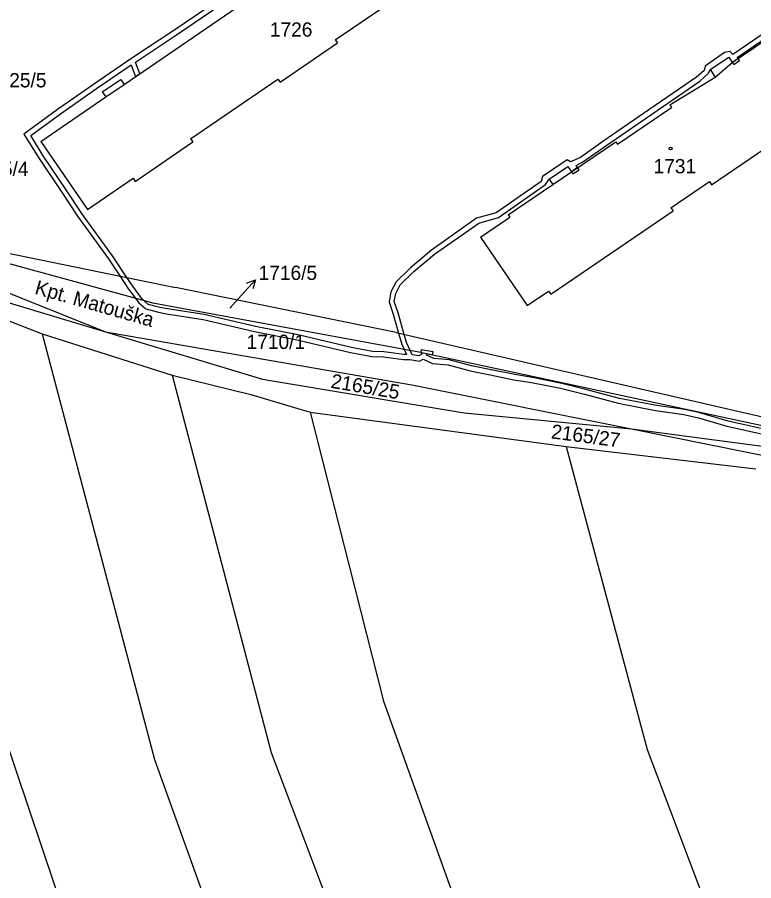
# Model space of a CAD drawing. Extents: x -785744 to -782822, y -1067550 to -1063910.
# Drawn here: x -784485 to -784397.4, y -1064718 to -1064615.4 of the extents above; entities that cross this region are included whole.
import ezdxf

# ---------------------------------------------------------------- set-up
doc = ezdxf.new("R2010")
doc.units = 0
for name, color, linetype in [('Hranice parcel', 7, 'Continuous'), ('Parcelní čísla', 7, 'Continuous'), ('Pop_ČP_popisy', 7, 'Continuous'), ('Vnitřní kresba', 7, 'Continuous'), ('Věcná břemena k části', 7, 'Continuous'), ('Značky budov', 7, 'Continuous')]:
    doc.layers.add(name, color=color, linetype=linetype)

msp = doc.modelspace()

# ---------------------------------------------------------------- linework, layer by layer
at = {"layer": 'Hranice parcel'}
for points in [[(-784447.17, -1064618.04), (-784436.81, -1064610.95)], [(-784472.27, -1064623.36), (-784457.32, -1064613.1)], [(-784399.98, -1064620.74), (-784394.74, -1064617.17)], [(-784453.74, -1064623.09), (-784446.91, -1064618.42)], [(-784447.17, -1064618.04), (-784446.91, -1064618.42)], [(-784402.62, -1064621.6), (-784400.41, -1064620.1)], [(-784400.41, -1064620.1), (-784399.98, -1064620.74)], [(-784402.62, -1064621.6), (-784402.01, -1064622.51)], [(-784474.87, -1064624.23), (-784472.68, -1064622.79)], [(-784472.68, -1064622.79), (-784472.27, -1064623.36)], [(-784464.37, -1064629.83), (-784454, -1064622.72)], [(-784454, -1064622.72), (-784453.74, -1064623.09)], [(-784407.41, -1064625.79), (-784402.01, -1064622.51)], [(-784482.17, -1064630.16), (-784474.44, -1064624.85)], [(-784474.87, -1064624.23), (-784474.44, -1064624.85)], [(-784413.64, -1064630.46), (-784407.21, -1064626.09)], [(-784407.41, -1064625.79), (-784407.21, -1064626.09)], [(-784402.44, -1064635.3), (-784387.93, -1064625.38)], [(-784482.17, -1064630.16), (-784476.63, -1064638.23)], [(-784470.95, -1064634.89), (-784464.11, -1064630.2)], [(-784464.37, -1064629.83), (-784464.11, -1064630.2)], [(-784419.1, -1064633.75), (-784413.84, -1064630.17)], [(-784413.84, -1064630.17), (-784413.64, -1064630.46)], [(-784421.74, -1064634.63), (-784419.52, -1064633.12)], [(-784419.52, -1064633.12), (-784419.1, -1064633.75)], [(-784476.63, -1064638.23), (-784471.21, -1064634.51)], [(-784471.21, -1064634.51), (-784470.95, -1064634.89)], [(-784426.64, -1064638.87), (-784421.31, -1064635.25)], [(-784421.74, -1064634.63), (-784421.31, -1064635.25)], [(-784407.28, -1064638.04), (-784402.69, -1064634.92)], [(-784402.69, -1064634.92), (-784402.44, -1064635.3)], [(-784527.43, -1064636.84), (-784474.5, -1064652.79)], [(-784421.57, -1064648.3), (-784407.02, -1064638.41)], [(-784407.28, -1064638.04), (-784407.02, -1064638.41)], [(-784429.9, -1064641.52), (-784426.44, -1064639.16)], [(-784426.64, -1064638.87), (-784426.44, -1064639.16)], [(-784503.82, -1064639.77), (-784470.82, -1064646.54)], [(-784503.82, -1064639.77), (-784468.87, -1064649.32)], [(-784429.9, -1064641.52), (-784424.36, -1064649.66)], [(-784499.87, -1064642.61), (-784474.5, -1064652.79)], [(-784503.96, -1064644.44), (-784482.03, -1064653.02)], [(-784470.82, -1064646.54), (-784466.18, -1064647.49)], [(-784439.95, -1064652.86), (-784466.18, -1064647.49)], [(-784424.36, -1064649.66), (-784421.82, -1064647.93)], [(-784421.82, -1064647.93), (-784421.57, -1064648.3)], [(-784468.87, -1064649.32), (-784437.26, -1064655.17)], [(-784474.5, -1064652.79), (-784438.09, -1064659.08)], [(-784474.5, -1064652.79), (-784455.83, -1064658.42)], [(-784439.95, -1064652.86), (-784354.76, -1064672.48)], [(-784482.03, -1064653.02), (-784466.58, -1064657.95)], [(-784482.03, -1064653.02), (-784468.67, -1064703.63)], [(-784437.26, -1064655.17), (-784355.04, -1064672.8)], [(-784466.58, -1064657.95), (-784457.21, -1064660.25)], [(-784466.58, -1064657.95), (-784454.81, -1064702.8)], [(-784455.83, -1064658.42), (-784431.85, -1064662.41)], [(-784438.09, -1064659.08), (-784411.97, -1064664.33)], [(-784457.21, -1064660.25), (-784450.16, -1064662.33)], [(-784450.16, -1064662.33), (-784441.44, -1064696.71)], [(-784450.16, -1064662.33), (-784419.74, -1064666.43)], [(-784431.85, -1064662.41), (-784411.97, -1064664.33)], [(-784411.97, -1064664.33), (-784375.03, -1064671.76)], [(-784411.97, -1064664.33), (-784368.04, -1064670.15)], [(-784419.74, -1064666.43), (-784397.17, -1064669.07)], [(-784419.74, -1064666.43), (-784410.1, -1064702.43)], [(-784497.53, -1064668.22), (-784477.51, -1064727.66)], [(-784441.44, -1064696.71), (-784424.74, -1064743.31)], [(-784454.81, -1064702.8), (-784433, -1064760.35)], [(-784410.1, -1064702.43), (-784397.47, -1064735.84)], [(-784468.67, -1064703.63), (-784460.15, -1064727.35)]]:
    msp.add_lwpolyline(points, dxfattribs=at)
at = {"layer": 'Pop_ČP_popisy'}
msp.add_line((-784458.68, -1064648.83), (-784456.66, -1064646.61), dxfattribs=at)
for points in [[(-784457.71, -1064647.01), (-784456.66, -1064646.61), (-784456.97, -1064647.68)], [(-784459.7, -1064649.96), (-784458.68, -1064648.83)]]:
    msp.add_lwpolyline(points, dxfattribs=at)
at = {"layer": 'Vnitřní kresba'}
for points in [[(-784402.01, -1064622.51), (-784399.98, -1064620.74)], [(-784474.44, -1064624.85), (-784472.27, -1064623.36)], [(-784421.31, -1064635.25), (-784419.1, -1064633.75)]]:
    msp.add_lwpolyline(points, dxfattribs=at)
at = {"layer": 'Věcná břemena k části'}
for points in [[(-784459.11, -1064611.98), (-784466.37, -1064616.96)], [(-784466.03, -1064617.46), (-784458.77, -1064612.48)], [(-784466.37, -1064616.96), (-784471.48, -1064620.33)], [(-784394.94, -1064616.38), (-784399.93, -1064619.79)], [(-784399.39, -1064620.15), (-784394.62, -1064616.88)], [(-784470.94, -1064620.7), (-784466.03, -1064617.46)], [(-784400.91, -1064619.56), (-784403.19, -1064621.2)], [(-784400.25, -1064619.45), (-784400.91, -1064619.56)], [(-784399.93, -1064619.79), (-784400.25, -1064619.45)], [(-784471.48, -1064620.33), (-784475.91, -1064623.35)], [(-784475.57, -1064623.85), (-784471.45, -1064621.04)], [(-784471.45, -1064621.04), (-784471.19, -1064621.7)], [(-784470.63, -1064621.48), (-784470.94, -1064620.7)], [(-784402.62, -1064621.6), (-784400.41, -1064620.1)], [(-784400.41, -1064620.1), (-784399.98, -1064620.74)], [(-784399.98, -1064620.74), (-784399.3, -1064620.28)], [(-784399.3, -1064620.28), (-784399.98, -1064620.74), (-784399.81, -1064620.99)], [(-784399.81, -1064620.99), (-784399.13, -1064620.53), (-784399.3, -1064620.28)], [(-784399.3, -1064620.28), (-784399.39, -1064620.15)], [(-784471.19, -1064621.7), (-784470.91, -1064622.42)], [(-784470.91, -1064622.42), (-784470.4, -1064622.08)], [(-784470.4, -1064622.08), (-784470.63, -1064621.48)], [(-784403.34, -1064621.7), (-784404.22, -1064622.5)], [(-784403.84, -1064622.98), (-784402.82, -1064622.04)], [(-784403.19, -1064621.2), (-784403.34, -1064621.7)], [(-784402.82, -1064622.04), (-784402.62, -1064621.6)], [(-784404.22, -1064622.5), (-784409.89, -1064626.39)], [(-784409.55, -1064626.89), (-784403.84, -1064622.98)], [(-784475.91, -1064623.35), (-784480.18, -1064626.36)], [(-784479.84, -1064626.84), (-784475.57, -1064623.85)], [(-784480.18, -1064626.36), (-784484.18, -1064629.28)], [(-784483.38, -1064629.44), (-784479.84, -1064626.84)], [(-784409.89, -1064626.39), (-784415.36, -1064630.15)], [(-784415.02, -1064630.65), (-784409.55, -1064626.89)], [(-784484.18, -1064629.28), (-784482.39, -1064632.18)], [(-784481.89, -1064631.86), (-784483.38, -1064629.44)], [(-784415.36, -1064630.15), (-784418.04, -1064632.03)], [(-784417.74, -1064632.55), (-784415.02, -1064630.65)], [(-784482.39, -1064632.18), (-784479.65, -1064636.25)], [(-784479.15, -1064635.91), (-784481.89, -1064631.86)], [(-784419.61, -1064632.34), (-784422.55, -1064634.31)], [(-784419.2, -1064632.58), (-784419.61, -1064632.34)], [(-784418.04, -1064632.03), (-784419.2, -1064632.58)], [(-784421.74, -1064634.63), (-784419.52, -1064633.12)], [(-784419.52, -1064633.12), (-784419.1, -1064633.75)], [(-784419.1, -1064633.75), (-784418.37, -1064633.25)], [(-784418.37, -1064633.25), (-784419.1, -1064633.75), (-784418.93, -1064634)], [(-784418.93, -1064634), (-784418.2, -1064633.5), (-784418.37, -1064633.25)], [(-784418.53, -1064633.01), (-784417.74, -1064632.55)], [(-784418.37, -1064633.25), (-784418.53, -1064633.01)], [(-784422.55, -1064634.31), (-784422.71, -1064634.91)], [(-784422.71, -1064634.91), (-784428.04, -1064638.64)], [(-784427.78, -1064639.2), (-784422.19, -1064635.27)], [(-784422.19, -1064635.27), (-784421.74, -1064634.63)], [(-784479.65, -1064636.25), (-784477.82, -1064639.03)], [(-784477.32, -1064638.69), (-784479.15, -1064635.91)], [(-784477.82, -1064639.03), (-784476.55, -1064640.77)], [(-784476.07, -1064640.41), (-784477.32, -1064638.69)], [(-784430.39, -1064639.28), (-784435.74, -1064643.07)], [(-784428.04, -1064638.64), (-784430.39, -1064639.28)], [(-784430.13, -1064639.84), (-784427.78, -1064639.2)], [(-784473.64, -1064643.75), (-784476.07, -1064640.41)], [(-784435.38, -1064643.55), (-784430.13, -1064639.84)], [(-784476.55, -1064640.77), (-784474.14, -1064644.09)], [(-784435.74, -1064643.07), (-784438.22, -1064645.17)], [(-784437.82, -1064645.61), (-784435.38, -1064643.55)], [(-784474.14, -1064644.09), (-784472.78, -1064646.14)], [(-784471.95, -1064646.31), (-784473.64, -1064643.75)], [(-784438.22, -1064645.17), (-784439.95, -1064646.83)], [(-784439.47, -1064647.19), (-784437.82, -1064645.61)], [(-784472.78, -1064646.14), (-784471.75, -1064647.7)], [(-784471.25, -1064647.36), (-784471.95, -1064646.31)], [(-784471.75, -1064647.7), (-784470.98, -1064648.74)], [(-784470.1, -1064648.92), (-784471.25, -1064647.36)], [(-784439.95, -1064646.83), (-784440.57, -1064648.03)], [(-784439.99, -1064648.23), (-784439.47, -1064647.19)], [(-784470.98, -1064648.74), (-784470.54, -1064649.34)], [(-784440.57, -1064648.03), (-784440.78, -1064649.21)], [(-784440.16, -1064649.17), (-784439.99, -1064648.23)], [(-784470.54, -1064649.34), (-784469.68, -1064650.05)], [(-784469.99, -1064649.01), (-784470.1, -1064648.92)], [(-784469.4, -1064649.51), (-784469.99, -1064649.01)], [(-784468.05, -1064649.88), (-784469.4, -1064649.51)], [(-784440.78, -1064649.21), (-784440.29, -1064650.69)], [(-784439.71, -1064650.51), (-784440.16, -1064649.17)], [(-784469.68, -1064650.05), (-784468.19, -1064650.46)], [(-784468.19, -1064650.46), (-784467.23, -1064650.63)], [(-784467.13, -1064650.03), (-784468.05, -1064649.88)], [(-784467.23, -1064650.63), (-784462.88, -1064651.3)], [(-784462.76, -1064650.72), (-784467.13, -1064650.03)], [(-784456.65, -1064652.16), (-784462.76, -1064650.72)], [(-784440.29, -1064650.69), (-784439.65, -1064652.93)], [(-784438.98, -1064653.08), (-784439.71, -1064650.51)], [(-784462.88, -1064651.3), (-784456.77, -1064652.74)], [(-784456.77, -1064652.74), (-784451.53, -1064653.76)], [(-784451.41, -1064653.18), (-784456.65, -1064652.16)], [(-784439.65, -1064652.93), (-784439.27, -1064654.25)], [(-784451.53, -1064653.76), (-784445.36, -1064655.24)], [(-784445.24, -1064654.66), (-784451.41, -1064653.18)], [(-784438.71, -1064654.05), (-784438.98, -1064653.08)], [(-784442.77, -1064655.11), (-784445.24, -1064654.66)], [(-784439.27, -1064654.25), (-784439, -1064654.85)], [(-784439, -1064654.85), (-784438.72, -1064655.47)], [(-784438.29, -1064654.98), (-784438.71, -1064654.05)], [(-784438.05, -1064655.5), (-784438.29, -1064654.98)], [(-784436.96, -1064654.91), (-784437.01, -1064655.22)], [(-784435.53, -1064655.15), (-784436.96, -1064654.91)], [(-784445.36, -1064655.24), (-784442.83, -1064655.71)], [(-784442.83, -1064655.71), (-784441.43, -1064655.74)], [(-784441.39, -1064655.14), (-784442.77, -1064655.11)], [(-784441.43, -1064655.74), (-784439.06, -1064656.07)], [(-784439.02, -1064655.47), (-784441.39, -1064655.14)], [(-784438.72, -1064655.47), (-784439.02, -1064655.47)], [(-784437.25, -1064655.63), (-784438.05, -1064655.5)], [(-784436.96, -1064655.49), (-784437.25, -1064655.63)], [(-784437.01, -1064655.22), (-784436.85, -1064655.26)], [(-784436.85, -1064655.26), (-784436.96, -1064655.49)], [(-784436.33, -1064655.56), (-784436.24, -1064655.39)], [(-784435.45, -1064655.95), (-784436.33, -1064655.56)], [(-784436.24, -1064655.39), (-784435.6, -1064655.53)], [(-784435.6, -1064655.53), (-784435.53, -1064655.15)], [(-784433.64, -1064656.1), (-784435.45, -1064655.95)], [(-784439.06, -1064656.07), (-784438.31, -1064656.07)], [(-784438.31, -1064656.07), (-784437.15, -1064656.25)], [(-784437.15, -1064656.25), (-784436.73, -1064656.04)], [(-784436.73, -1064656.04), (-784435.61, -1064656.53)], [(-784435.61, -1064656.53), (-784433.74, -1064656.7)], [(-784433.74, -1064656.7), (-784431.13, -1064657.4)], [(-784430.99, -1064656.82), (-784433.64, -1064656.1)], [(-784428.63, -1064657.31), (-784430.99, -1064656.82)], [(-784431.13, -1064657.4), (-784428.75, -1064657.89)], [(-784428.75, -1064657.89), (-784425.94, -1064658.47)], [(-784425.84, -1064657.87), (-784428.63, -1064657.31)], [(-784423.75, -1064658.19), (-784425.84, -1064657.87)], [(-784425.94, -1064658.47), (-784423.85, -1064658.79)], [(-784423.85, -1064658.79), (-784420.39, -1064659.49)], [(-784420.25, -1064658.91), (-784423.75, -1064658.19)], [(-784417.39, -1064659.62), (-784420.25, -1064658.91)], [(-784420.39, -1064659.49), (-784417.55, -1064660.2)], [(-784413.4, -1064660.69), (-784417.39, -1064659.62)], [(-784417.55, -1064660.2), (-784413.54, -1064661.27)], [(-784409.01, -1064661.54), (-784413.4, -1064660.69)], [(-784413.54, -1064661.27), (-784409.11, -1064662.14)], [(-784409.11, -1064662.14), (-784405.74, -1064662.61)], [(-784405.64, -1064662.01), (-784409.01, -1064661.54)], [(-784403.84, -1064662.42), (-784405.64, -1064662.01)], [(-784405.74, -1064662.61), (-784404, -1064663)], [(-784404, -1064663), (-784400.62, -1064663.99)], [(-784400.46, -1064663.41), (-784403.84, -1064662.42)], [(-784400.62, -1064663.99), (-784396.17, -1064664.99)], [(-784396.03, -1064664.41), (-784400.46, -1064663.41)]]:
    msp.add_lwpolyline(points, dxfattribs=at)
at = {"layer": 'Značky budov'}
msp.add_circle((-784407.32, -1064630.98), 0.175, dxfattribs=at)

# ---------------------------------------------------------------- texts
at = {"layer": 'Parcelní čísla'}
for s, height, p in [('1726', 1.7, (-784454.95, -1064617.68)), ('1731', 1.7, (-784409.34, -1064633.93)), ('1716/5', 0.1, (-784459.7, -1064649.96)), ('1710/1', 1.7, (-784457.72, -1064654.82))]:
    msp.add_text(s, height=height, dxfattribs=at).set_placement(p)
for s, rotation, p in [('2165/25', 350.3195, (-784447.79, -1064659.42)), ('2165/27', 352.4215, (-784421.58, -1064665.44))]:
    msp.add_text(s, height=1.7, rotation=rotation, dxfattribs=at).set_placement(p)
at = {"layer": 'Pop_ČP_popisy'}
for s, p in [('1725/5', (-784488.46, -1064623.71)), ('1725/4', (-784490.6, -1064634.24)), ('1716/5', (-784456.29, -1064646.61))]:
    msp.add_text(s, height=1.7, dxfattribs=at).set_placement(p)
msp.add_text('Kpt. Matouška', height=1.7, rotation=344.1241, dxfattribs=at).set_placement((-784483, -1064648.24))

doc.saveas('drawing.dxf')
